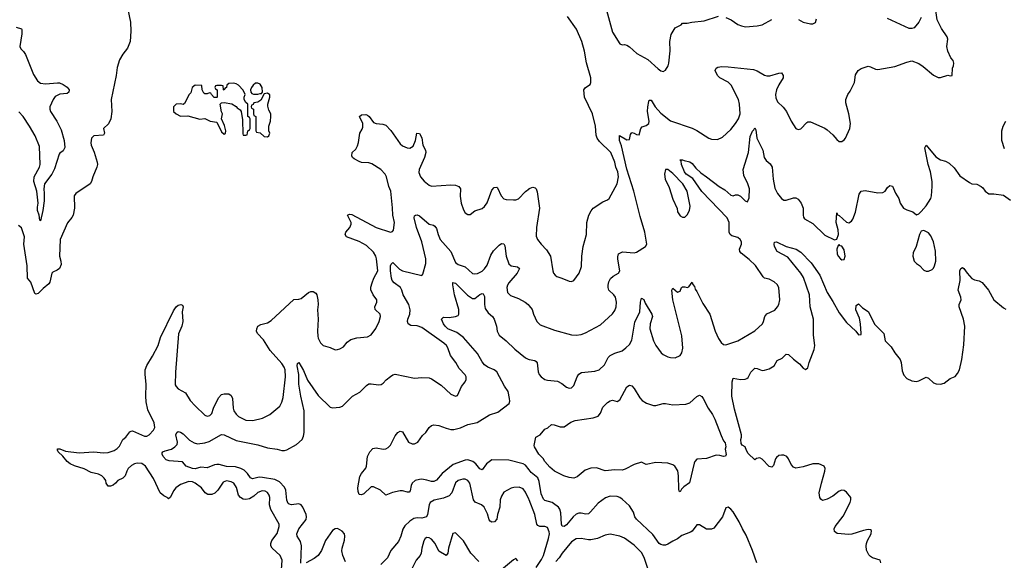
# Model space of a CAD drawing. Header units: inches. Extents: x 2001573 to 2220545, y 644482 to 846830.
# Tile 273 of 656: x 2115776 to 2123938, y 722850 to 727331. Entities that reach past the tile are written whole.
import ezdxf

# ---------------------------------------------------------------- set-up
doc = ezdxf.new("R2010")
doc.units = ezdxf.units.IN
doc.header["$MEASUREMENT"] = 0
doc.layers.add('C1712', color=7, linetype='Continuous')
doc.layers.add('C1722', color=7, linetype='Continuous')

msp = doc.modelspace()

# ---------------------------------------------------------------- linework, layer by layer
at = {"layer": 'C1712', "color": 5}
for points, elevation in [([(2116671.1, 727430), (2116695.9, 727310), (2116697.1, 727237.1), (2116691.7, 727150), (2116670, 727095.1), (2116630, 727046.6), (2116602.5, 726997.5), (2116584, 726936), (2116576.6, 726870), (2116534.7, 726670), (2116540.6, 726570), (2116532.7, 726510), (2116512.2, 726467.8), (2116470.4, 726430), (2116479.1, 726390), (2116470, 726374), (2116390.6, 726369.4), (2116370.7, 726349.3), (2116364.9, 726310), (2116367.7, 726290), (2116393.4, 726233.4), (2116419.5, 726150), (2116421.1, 726130), (2116416, 726110), (2116381.3, 726030), (2116371.1, 725988.9), (2116359.5, 725970), (2116240.7, 725890), (2116228, 725870), (2116230.3, 725770), (2116218.4, 725710), (2116208.8, 725691.2), (2116171.8, 725648.2), (2116110.5, 725510), (2116106.4, 725370), (2116117.3, 725330), (2116119.1, 725300.9), (2116106, 725270), (2116085.8, 725254.2), (2116050, 725239.3), (2116043, 725230), (2116025.8, 725154.2), (2116017.4, 725142.6), (2115970, 725103.6), (2115930, 725061.6), (2115910, 725056), (2115902, 725062), (2115870, 725155.3), (2115841.2, 725190), (2115837.7, 725290), (2115811.1, 725470), (2115815.3, 725530), (2115790, 725607), (2115765.6, 725625.6)], 280), ([(2115747.3, 727270), (2115790, 727254.8), (2115793.4, 727250), (2115794.6, 727214.6), (2115777, 727110), (2115786.7, 727090), (2115808.9, 727068.9), (2115824.3, 727044.3), (2115890, 726876.4), (2115924.6, 726824.6), (2115950, 726805.5), (2115990, 726799.3), (2116089.2, 726809.2), (2116107.1, 726807.1), (2116135.4, 726795.4), (2116170, 726773.4), (2116187.3, 726750), (2116184, 726730), (2116170, 726719.5), (2116110, 726713.1), (2116070, 726694.2), (2116053, 726670), (2116027.1, 726610), (2116025.2, 726590), (2116032.9, 726570), (2116084.3, 726490), (2116118.8, 726418.8), (2116144.6, 726330), (2116149.1, 726270.9), (2116135.9, 726244.1), (2116110, 726225.1), (2116104.2, 726215.8), (2116065.5, 726094.5), (2116043, 726050), (2115981.8, 725970), (2115975.1, 725930), (2115980.1, 725890), (2115978.5, 725830), (2115969.2, 725750), (2115950, 725662.7), (2115944.5, 725670), (2115938.7, 725710), (2115924.3, 725750), (2115923.2, 725776.8), (2115929.3, 725810), (2115918.3, 725910), (2115892.8, 725990), (2115896.4, 726030), (2115940.8, 726110), (2115946.3, 726130), (2115940.2, 726280.2), (2115904.9, 726370), (2115858.8, 726450), (2115805, 726530), (2115770, 726568.3)], 260), ([(2117945.7, 722770), (2117950.6, 722850.6), (2117936, 722890), (2117868.1, 722950), (2117858.6, 722970), (2117857, 722990), (2117865.8, 723014.2), (2117910, 723073), (2117926.9, 723130), (2117926.3, 723150), (2117856.8, 723270), (2117848, 723310), (2117848.7, 723370), (2117843.5, 723390), (2117830, 723411.3), (2117810, 723424), (2117786.3, 723426.3), (2117750, 723410.7), (2117718.1, 723381.9), (2117679.9, 723360.1), (2117650, 723353.3), (2117630, 723357.5), (2117606, 723370), (2117591.3, 723390), (2117574.5, 723454.5), (2117550, 723488.3), (2117530, 723500.4), (2117490, 723508.4), (2117462.9, 723497.1), (2117419.7, 723430), (2117394.4, 723405.6), (2117370, 723395.9), (2117334.5, 723394.5), (2117313.7, 723410), (2117283.8, 723450), (2117230, 723488.8), (2117210, 723499.1), (2117177.2, 723502.8), (2117110, 723478.6), (2117070.2, 723450), (2117050, 723426.3), (2117027.6, 723372.4), (2117010, 723358.4), (2116999.6, 723370), (2116970, 723384.8), (2116939.5, 723410), (2116886.8, 723526.8), (2116818, 723630), (2116790, 723652.1), (2116750, 723655.7), (2116729.3, 723650.7), (2116703.6, 723636.4), (2116676.3, 723610), (2116663.9, 723590), (2116650, 723549.6), (2116630, 723531.8), (2116590.7, 723510), (2116571.5, 723488.5), (2116550, 723473.6), (2116530, 723465.1), (2116510, 723465.6), (2116491.8, 723490), (2116489.6, 723510), (2116477.6, 723530), (2116457, 723550), (2116430, 723563), (2116370, 723578.3), (2116310, 723608), (2116230, 723632), (2116193.6, 723650), (2116169.2, 723669.2), (2116134.1, 723714.1), (2116094, 723750), (2116090, 723762), (2116090, 723773), (2116110, 723774.3), (2116155.6, 723755.6), (2116270, 723740.5), (2116390, 723747.7), (2116470, 723741.6), (2116510, 723743.9), (2116559.5, 723760.5), (2116584.4, 723775.6), (2116602.7, 723797.3), (2116630, 723850.5), (2116655.1, 723870), (2116690, 723914.8), (2116700.1, 723919.9), (2116710, 723923), (2116810, 723879.5), (2116830, 723878.4), (2116849.3, 723890), (2116886.6, 723930), (2116895.4, 723950), (2116889.7, 723990), (2116837.9, 724097.9), (2116823.4, 724163.4), (2116820.9, 724210), (2116825.9, 724310), (2116816.4, 724390), (2116817.6, 724430), (2116830, 724464), (2116878.2, 724541.8), (2116923.5, 724630), (2116944.4, 724695.6), (2117050, 724918.8), (2117072, 724950), (2117090, 724964.4), (2117112, 724970), (2117124.9, 724964.9), (2117130, 724952), (2117123.6, 724910), (2117127.9, 724830), (2117120.7, 724790), (2117092.2, 724727.8), (2117067.3, 724410), (2117065.5, 724305.5), (2117072, 724290), (2117090, 724272), (2117150, 724238), (2117190, 724174.4), (2117230, 724130.4), (2117310, 724052.7), (2117330, 724044.4), (2117353.2, 724050), (2117370, 724066.8), (2117383.5, 724110), (2117423.6, 724196.4), (2117450, 724223.7), (2117470, 724230.2), (2117510, 724230.2), (2117530, 724215.8), (2117539.7, 724190), (2117545.1, 724110), (2117551, 724090), (2117570, 724060.3), (2117590, 724041.7), (2117650, 724010.3), (2117710, 724008.9), (2117790, 724027), (2117850, 724059.5), (2117932.5, 724127.5), (2117950, 724160.7), (2117960.6, 724199.4), (2117979.5, 724370), (2117975.7, 724430), (2117969.1, 724450), (2117950, 724480.8), (2117852, 724590), (2117797.1, 724677.1), (2117748.3, 724730), (2117738.9, 724750), (2117741.7, 724770), (2117751.6, 724790), (2117775.5, 724804.5), (2117830, 724819.3), (2117861.7, 724838.3), (2118048.2, 725011.8), (2118090, 725013.8), (2118110, 725020.2), (2118170, 725070.3), (2118190, 725078.3), (2118210, 725079.5), (2118230, 725064.9), (2118238, 725050), (2118247.6, 725010), (2118251.3, 724971.3), (2118246.1, 724926.1), (2118250.2, 724850.2), (2118244.4, 724750), (2118247.6, 724707.6), (2118250.4, 724690.4), (2118270, 724651.3), (2118290.5, 724630.5), (2118350, 724612.7), (2118390, 724594.9), (2118410, 724597.1), (2118430, 724603), (2118459.3, 724620.7), (2118490, 724657.3), (2118521.1, 724678.9), (2118570, 724693.4), (2118658.7, 724701.3), (2118690, 724718.8), (2118728.7, 724771.3), (2118755.6, 724830), (2118766.6, 724870), (2118764.2, 724890), (2118723.9, 724930), (2118719, 724950), (2118736.2, 724990), (2118736.8, 725010), (2118705.8, 725050), (2118687.1, 725092.9), (2118686.6, 725113.4), (2118696.8, 725150), (2118712.4, 725190), (2118744.1, 725250), (2118734.1, 725350), (2118729.4, 725370), (2118710, 725404.9), (2118650, 725458.2), (2118590, 725492.7), (2118484.7, 725530), (2118475.4, 725550), (2118478.9, 725570), (2118512.2, 725610), (2118522.7, 725637.3), (2118522.8, 725650), (2118492.3, 725710), (2118510, 725720.3), (2118530, 725716.5), (2118730.4, 725610), (2118850, 725568.7), (2118865.6, 725574.4), (2118873.7, 725586.3), (2118883.5, 725650), (2118868.5, 725710), (2118867, 725773), (2118851.7, 725910), (2118836.4, 725950), (2118817.4, 726030), (2118805.8, 726050), (2118770, 726088.7), (2118695.5, 726135.5), (2118670, 726144.4), (2118610, 726148), (2118590, 726154.7), (2118550, 726177.6), (2118536.2, 726190), (2118530, 726204), (2118532.3, 726230), (2118561.6, 726258.4), (2118575.3, 726284.7), (2118585.4, 726314.6), (2118594.5, 726390), (2118615.6, 726424.4), (2118620.1, 726439.9), (2118619.8, 726470), (2118594.3, 726530), (2118610, 726543.6), (2118644.8, 726544.8), (2118660, 726540), (2118672.4, 726530), (2118710, 726479.3), (2118730, 726470.5), (2118785.8, 726465.8), (2118810, 726457.3), (2118852.8, 726412.8), (2118930, 726303.1), (2118950, 726285.7), (2118988.1, 726268.1), (2119010, 726266.7), (2119036.5, 726283.5), (2119057.6, 726330), (2119068.1, 726391.9), (2119090, 726388), (2119110, 726350.8), (2119119.2, 726290), (2119139, 726250), (2119142.4, 726230), (2119131.3, 726190), (2119086.5, 726090), (2119086, 726066), (2119097.8, 726030), (2119130, 725991.8), (2119170, 725960.4), (2119190, 725950.4), (2119350, 725963.7), (2119390, 725959.8), (2119415.8, 725950), (2119431.5, 725930), (2119427.8, 725867.8), (2119435.8, 725810), (2119455.8, 725755.8), (2119470, 725731), (2119490, 725716), (2119510, 725716), (2119550, 725748), (2119610, 725765.3), (2119630, 725783.1), (2119650, 725813.4), (2119690, 725919.1), (2119710, 725939.1), (2119730, 725942.8), (2119736.4, 725936.4), (2119766.4, 725870), (2119790, 725846), (2119810, 725840.5), (2119870, 725837.1), (2119890, 725838.4), (2119910, 725846.7), (2119970, 725908.5), (2119998, 725930), (2120000, 725930.8)], 280), ([(2118106, 722826), (2118112.5, 722970), (2118104.7, 723004.7), (2118076.4, 723050), (2118072.8, 723070), (2118090.6, 723110), (2118150, 723186.7), (2118153.6, 723210), (2118149.8, 723229.8), (2118124, 723290), (2118109.8, 723309.8), (2118090, 723318.5), (2118030, 723309.8), (2118010, 723313.8), (2118001.6, 723321.6), (2117989.3, 723349.3), (2117983.1, 723430), (2117970, 723457.3), (2117930, 723499.9), (2117890, 723518.9), (2117790, 723537.2), (2117761.9, 723538.1), (2117706.3, 723526.3), (2117690, 723534), (2117664.8, 723570), (2117636.3, 723596.3), (2117610, 723611.6), (2117564, 723624), (2117490, 723626.2), (2117430, 723644.4), (2117410, 723644.4), (2117390, 723640.8), (2117330, 723616.1), (2117277.9, 723622.1), (2117230, 723608.6), (2117210, 723610.6), (2117157.4, 723630), (2117125.7, 723665.7), (2117014.5, 723674.5), (2116990, 723682.7), (2116965.1, 723710), (2116956, 723730), (2116958, 723742), (2116962, 723750), (2116982, 723758), (2117035.1, 723770), (2117063.6, 723790), (2117081.6, 723810), (2117083.6, 723830), (2117071.2, 723890), (2117079.5, 723910), (2117090, 723917), (2117110, 723911.7), (2117130, 723898.3), (2117184.9, 723844.9), (2117223.1, 723823.1), (2117250, 723815.9), (2117310, 723822.3), (2117345.7, 723834.3), (2117450, 723891.5), (2117470, 723889.2), (2117570, 723841.8), (2117750, 723805.9), (2117830, 723781), (2117910, 723770.2), (2117950, 723759.6), (2117970, 723759.1), (2117990, 723764.7), (2118069.7, 723810), (2118116.9, 723850), (2118130, 723878.8), (2118135, 723910), (2118133.5, 724090), (2118106.8, 724210), (2118090.6, 724310), (2118089.2, 724390), (2118077, 724463), (2118079, 724481), (2118089.5, 724490.5), (2118130, 724422.4), (2118163.2, 724343.2), (2118250, 724214.9), (2118350, 724118.4), (2118370, 724112.7), (2118430, 724119.3), (2118453.1, 724126.9), (2118534, 724210), (2118595.7, 724244.3), (2118650, 724298.4), (2118670, 724312.2), (2118690, 724314), (2118750, 724304.9), (2118772.4, 724307.6), (2118790, 724318), (2118814.5, 724345.5), (2118850, 724374.9), (2118870, 724388.4), (2118890, 724392.7), (2119050, 724360.5), (2119110, 724365.5), (2119170, 724362), (2119190, 724354), (2119270, 724301.6), (2119350, 724228), (2119389, 724211), (2119404.7, 724215.3), (2119438, 724290), (2119469.3, 724330), (2119477, 724350), (2119476, 724370), (2119467.5, 724387.5), (2119420.1, 724440.1), (2119391.3, 724490), (2119348.4, 724548.4), (2119325.7, 724610), (2119313.1, 724630), (2119292, 724650), (2119110, 724778.7), (2119070, 724794.7), (2119017.5, 724797.5), (2118997.6, 724810), (2118991.5, 724830), (2118993, 724850), (2119009.7, 724890), (2119013.9, 724926.1), (2119002.4, 724970), (2118953.6, 725050), (2118944.1, 725090), (2118932.9, 725110), (2118879.4, 725150), (2118863.6, 725170), (2118857.6, 725190), (2118849.4, 725250), (2118850, 725291.3), (2118854.7, 725305.3), (2118870, 725318), (2118923.5, 725263.5), (2118948.7, 725248.7), (2119109.2, 725210.8), (2119118, 725222), (2119142.4, 725310), (2119143.1, 725350), (2119109.8, 725490.2), (2119064.9, 725610), (2119046.8, 725690), (2119050, 725704.9), (2119056, 725710), (2119070, 725713.4), (2119090, 725705.2), (2119170, 725637.4), (2119207.1, 725627.1), (2119218.5, 725618.5), (2119230, 725600.7), (2119245.2, 725550), (2119262.9, 725510), (2119349.3, 725410), (2119390, 725319.3), (2119410, 725302.3), (2119470, 725282.4), (2119530, 725227.4), (2119550, 725223.6), (2119570, 725226.7), (2119610, 725247.1), (2119630, 725265.8), (2119650, 725295.3), (2119680.4, 725379.6), (2119704.3, 725415.7), (2119750, 725463.6), (2119770, 725475.8), (2119790, 725473.4), (2119796.4, 725456.4), (2119808.9, 725370), (2119830, 725308.8), (2119850.2, 725290.2), (2119902.8, 725282.8), (2119920.3, 725270), (2119900.6, 725230), (2119830.2, 725150), (2119819.6, 725130), (2119814.6, 725110), (2119820.4, 725070), (2119844.8, 725044.8), (2119910, 725018.9), (2119964.9, 724990), (2119992.4, 724970), (2120000, 724960.1)], 260), ([(2120000, 723599.2), (2119970, 723639.1), (2119949.3, 723650), (2119830, 723680.9), (2119690, 723682.7), (2119646.9, 723650), (2119610, 723599.6), (2119590, 723606.9), (2119557, 723650), (2119533.3, 723670), (2119490, 723682.2), (2119470, 723680.4), (2119370, 723643.2), (2119279.3, 723570), (2119230, 723513.1), (2119210, 723503.1), (2119190, 723501.8), (2119150, 723514.9), (2119110, 723521.5), (2119090, 723520.6), (2119053.8, 723510), (2119030.9, 723490), (2119022.2, 723470), (2119014.1, 723425.9), (2119004.4, 723415.6), (2118990, 723413.3), (2118950, 723425.7), (2118930, 723425.3), (2118867.3, 723412.7), (2118810, 723389), (2118768, 723430), (2118710, 723459.3), (2118690, 723459.7), (2118630, 723401.3), (2118610, 723391.5), (2118590, 723396), (2118581.4, 723421.4), (2118580.3, 723450), (2118596.8, 723543.2), (2118609.7, 723570), (2118645.5, 723614.5), (2118651.1, 723631.1), (2118659.7, 723710), (2118677.4, 723750), (2118704.7, 723775.3), (2118730, 723783.1), (2118790, 723772.4), (2118810, 723774.4), (2118830, 723783.8), (2118850, 723805.5), (2118890, 723880.3), (2118910, 723908.4), (2118930, 723919.3), (2118950, 723915.5), (2118999.1, 723830), (2119030, 723814.4), (2119050, 723814.4), (2119077, 723830), (2119116.4, 723883.6), (2119142.9, 723910), (2119170, 723950.8), (2119190, 723968), (2119210, 723972.7), (2119250, 723968.4), (2119310, 723945.3), (2119350, 723935.5), (2119375.5, 723935.5), (2119430, 723947.4), (2119490, 723975.1), (2119568.4, 723991.6), (2119670, 724057), (2119741, 724079), (2119832.6, 724150), (2119838.5, 724170), (2119837.4, 724190), (2119824.1, 724250), (2119793.8, 724293.8), (2119731.5, 724411.5), (2119710, 724428.2), (2119655.8, 724450), (2119630, 724470.5), (2119610, 724494.5), (2119570, 724564.6), (2119456.3, 724696.3), (2119399.3, 724739.3), (2119325.3, 724770), (2119302.2, 724790), (2119288.1, 724810), (2119272.3, 724850), (2119290, 724865.5), (2119336.1, 724863.9), (2119389.5, 724870.5), (2119410, 724878.8), (2119417, 724890), (2119416.4, 724930), (2119381.6, 725050), (2119366.5, 725133.5), (2119366.9, 725153.1), (2119390, 725146.4), (2119487, 725047), (2119530, 725020.2), (2119550, 725020.8), (2119590, 725052.4), (2119610, 725062), (2119617.8, 725057.8), (2119630, 725036), (2119629.2, 724970), (2119635.9, 724935.9), (2119660.7, 724900.7), (2119695.6, 724870), (2119709, 724850), (2119728.2, 724790), (2119734.7, 724750), (2119750, 724715.8), (2119810, 724670.3), (2119880.7, 724600.7), (2119970, 724528.7), (2119990, 724516), (2120000, 724514.3)], 240), ([(2120000, 723351.6), (2119997.7, 723357.7), (2119970, 723414), (2119950, 723442), (2119917.1, 723457.1), (2119873.1, 723453.1), (2119850, 723446.6), (2119790, 723415.6), (2119770, 723381.6), (2119759.8, 723350), (2119756.5, 723290), (2119736.9, 723230), (2119730.1, 723190), (2119711.6, 723168.4), (2119690, 723165.4), (2119674.9, 723174.9), (2119666.5, 723186.5), (2119654.5, 723234.5), (2119626, 723290), (2119604.2, 723310), (2119552.1, 723332.1), (2119537.2, 723350), (2119507.1, 723490), (2119490, 723510.9), (2119470, 723521.4), (2119450, 723523.8), (2119410, 723511.9), (2119387.9, 723492.1), (2119357.8, 723410), (2119335.7, 723384.3), (2119290, 723365), (2119211.9, 723348.1), (2119179.5, 723330), (2119169.1, 723310), (2119158, 723230), (2119147.7, 723210), (2119110, 723199.7), (2119070, 723201.7), (2119042.8, 723197.2), (2119010, 723175.6), (2118970, 723135.6), (2118952, 723108), (2118934.7, 723050), (2118915.1, 723004.9), (2118851.7, 722930), (2118824.9, 722870), (2118770, 722815.6)], 260), ([(2118476.2, 722836.2), (2118454.3, 722890), (2118447.9, 722927.9), (2118449.6, 722949.6), (2118470, 723018), (2118472.4, 723050), (2118467.3, 723070), (2118450, 723092), (2118410, 723113.6), (2118390, 723111.5), (2118370, 723097.6), (2118310, 723014), (2118277.8, 722930), (2118250.7, 722889.3), (2118216.4, 722863.6), (2118150, 722828.3)], 260), ([(2119581.1, 722841.1), (2119516.3, 722910), (2119456.2, 723010), (2119390, 723077.2), (2119368, 723072), (2119330.4, 722950), (2119326, 722910), (2119310, 722889.4), (2119250, 722926.6), (2119219.1, 722990), (2119190, 723024.4), (2119170, 723036.5), (2119150, 723037.6), (2119137.6, 723030), (2119124.9, 723010), (2119108.8, 722950), (2119104.9, 722910), (2119095.8, 722890), (2119063.1, 722850), (2119030, 722783.6)], 280), ([(2119906.3, 722846.3), (2119890, 722864), (2119870, 722853.2), (2119770.4, 722770)], 280)]:
    msp.add_lwpolyline(points, dxfattribs=dict(at, elevation=elevation))
at = {"layer": 'C1712', "color": 5, "elevation": 320}
for points in [[(2117550, 726805.2), (2117510, 726802), (2117492, 726790), (2117491.6, 726768.4), (2117478, 726762), (2117470, 726746), (2117466, 726750), (2117462, 726782), (2117450, 726786), (2117410, 726786), (2117398, 726782), (2117394, 726770), (2117398, 726758), (2117414, 726750), (2117414, 726690), (2117410, 726686), (2117387.3, 726687.3), (2117366, 726710), (2117362, 726722), (2117350, 726726), (2117330, 726718), (2117310, 726718), (2117303.1, 726723.1), (2117288.7, 726750), (2117286, 726786), (2117230, 726789), (2117206.8, 726770), (2117194.8, 726725.2), (2117182, 726710), (2117143.6, 726636.4), (2117130, 726628), (2117110, 726635.3), (2117074, 726630), (2117052, 726610), (2117052, 726570), (2117072, 726550), (2117110, 726531.3), (2117170, 726534), (2117270, 726507.3), (2117310, 726512), (2117354, 726490), (2117410, 726482), (2117450, 726401), (2117470, 726382.8), (2117482, 726390), (2117486, 726410), (2117473.4, 726453.4), (2117448, 726510), (2117458, 726550), (2117449, 726569), (2117438, 726630), (2117450, 726642), (2117470, 726644.7), (2117534, 726634), (2117570, 726612), (2117579.6, 726599.6), (2117603.6, 726583.6), (2117611.6, 726571.6), (2117622, 726502), (2117626.4, 726386.4), (2117630, 726374), (2117650, 726374), (2117662, 726378), (2117666, 726410), (2117682, 726418), (2117686, 726430), (2117686, 726510), (2117682, 726522), (2117666, 726530), (2117666, 726630), (2117650, 726646), (2117638, 726670), (2117638, 726690), (2117646, 726710), (2117630, 726746), (2117588.7, 726790), (2117570, 726799.3)], [(2117750, 726806), (2117730, 726806), (2117710.8, 726790), (2117697.3, 726770), (2117690.8, 726750), (2117691.3, 726730), (2117699.6, 726719.6), (2117714.4, 726714.4), (2117750, 726713.4), (2117770, 726718.8), (2117779.3, 726720.7), (2117789.1, 726730.9), (2117786.6, 726770), (2117770, 726797.2)], [(2117830, 726722), (2117803.6, 726716.4), (2117774.4, 726665.6), (2117750, 726648), (2117718, 726642), (2117712.7, 726627.3), (2117698, 726622), (2117694, 726610), (2117698, 726598), (2117714, 726590), (2117714, 726550), (2117718, 726538), (2117734, 726530), (2117734, 726410), (2117738, 726398), (2117770, 726394), (2117803.5, 726363.5), (2117830, 726361), (2117842, 726370), (2117848.7, 726390), (2117842, 726410), (2117842, 726450), (2117854, 726490), (2117858, 726530), (2117858, 726550), (2117841.2, 726581.2), (2117833.6, 726613.6), (2117833.2, 726630), (2117848.7, 726690), (2117848.4, 726708.4)]]:
    msp.add_lwpolyline(points, close=True, dxfattribs=at)
at = {"layer": 'C1722', "color": 5}
for points, elevation in [([(2120538.3, 727790), (2120689.4, 727229.4), (2120750, 727130.3), (2120770, 727122.4), (2120790, 727124.9), (2120810, 727119.5), (2120830, 727107.2), (2120892.2, 727050), (2120982.4, 727002.4), (2121070, 726923), (2121090, 726908), (2121110, 726902.8), (2121130, 726912), (2121151.8, 726948.2), (2121158.4, 726970), (2121167.9, 727072.1), (2121164.7, 727150), (2121176.4, 727210), (2121210, 727264.9), (2121258, 727290), (2121270, 727302), (2121310, 727302.8), (2121348.1, 727311.9), (2121450, 727323.1), (2121570, 727362)], 280), ([(2120000, 724960.1), (2120023.1, 724930), (2120034.9, 724890), (2120061.6, 724830), (2120090, 724802.4), (2120210, 724756.5), (2120350, 724720.3), (2120390, 724715.8), (2120430, 724720.4), (2120465.6, 724734.4), (2120590, 724803.1), (2120690, 724893), (2120710, 724920.7), (2120720.5, 724950), (2120722.6, 724990), (2120714, 725030), (2120700.5, 725050), (2120659.7, 725090), (2120654, 725110), (2120654.5, 725130), (2120660.7, 725159.3), (2120674.4, 725185.6), (2120694.9, 725205.1), (2120741.2, 725230), (2120751.5, 725248.5), (2120734.7, 725345.3), (2120733.6, 725366.4), (2120739.3, 725390), (2120773.3, 725406.7), (2120870, 725398.3), (2120890, 725404.6), (2120963.6, 725450), (2120974, 725470), (2120958.2, 725570), (2120920.2, 725700.2), (2120867.7, 725910), (2120810, 726091.1), (2120765.5, 726285.5), (2120747, 726330), (2120749.4, 726370.6), (2120810, 726334.8), (2120830, 726338), (2120840.2, 726379.8), (2120850, 726396), (2120870.6, 726390.6), (2120890, 726378.8), (2120910, 726378), (2120926, 726430), (2120936.2, 726443.8), (2120970, 726455.3), (2120990.8, 726470), (2120995, 726490), (2120981.6, 726570), (2120983.4, 726610), (2120990, 726654), (2120995.3, 726664.7), (2121010, 726664.9), (2121044.3, 726610), (2121090, 726556.3), (2121170, 726494.3), (2121350, 726432), (2121390, 726412.2), (2121488, 726350), (2121510, 726340.9), (2121561.3, 726338.7), (2121602, 726358), (2121670, 726420.5), (2121710, 726470.6), (2121733.3, 726510), (2121747.2, 726550), (2121742.9, 726630), (2121735, 726670), (2121674.2, 726790), (2121650, 726812.8), (2121578.7, 726850), (2121560.5, 726870), (2121540.9, 726910), (2121549, 726930), (2121562.7, 726937.3), (2121597.5, 726942.5), (2121650, 726941.6), (2121857.8, 726917.8), (2121890, 726908.3), (2121950, 726872), (2121970, 726864.9), (2121994.5, 726865.5), (2122068.1, 726888.1), (2122090.8, 726890), (2122106, 726870), (2122104.2, 726850), (2122068.8, 726791.2), (2122050.2, 726750), (2122041.2, 726710), (2122043.4, 726683.4), (2122058.4, 726650), (2122105.3, 726605.3), (2122131.5, 726571.5), (2122170.4, 726490.4), (2122210, 726430.8), (2122230, 726422), (2122250, 726425.5), (2122301.7, 726478.3), (2122310, 726483.8), (2122330, 726486), (2122450, 726432.4), (2122470, 726419.5), (2122517.1, 726377.1), (2122550, 726337.3), (2122570, 726322.8), (2122590, 726322.8), (2122610, 726336), (2122621.2, 726350), (2122657, 726430), (2122662, 726470), (2122649.5, 726550), (2122623.3, 726643.3), (2122623.7, 726670), (2122639.5, 726710), (2122660.5, 726739.5), (2122695.1, 726810), (2122705.6, 726874.4), (2122725.2, 726910), (2122750, 726927.7), (2122810, 726946.8), (2122830, 726942), (2122870, 726921.6), (2122890, 726917.6), (2123030, 726943.7), (2123130, 726980.7), (2123170, 726990.6), (2123230, 726967.3), (2123264.1, 726944.1), (2123350, 726871), (2123390, 726851.3), (2123410, 726851.3), (2123470, 726871.3), (2123490, 726864.7), (2123506, 726870), (2123509, 726930), (2123517.2, 726950), (2123519, 726970), (2123512.9, 726992.9), (2123494.6, 727014.6), (2123469.2, 727070), (2123461.2, 727110), (2123469.3, 727170), (2123463.7, 727190), (2123417.4, 727257.4), (2123381.3, 727330), (2123362.5, 727462.5)], 260), ([(2120000, 725930.8), (2120030, 725942), (2120050, 725937.1), (2120057.1, 725930), (2120065.3, 725905.3), (2120084.5, 725770), (2120059.3, 725610), (2120057.1, 725537.1), (2120067.3, 725510), (2120098.4, 725470), (2120144.3, 725424.3), (2120177.3, 725370), (2120194.4, 725250), (2120201.6, 725230), (2120213.5, 725213.5), (2120230, 725202.4), (2120271.3, 725190), (2120330, 725162.8), (2120350, 725160.7), (2120370, 725170.7), (2120413.3, 725230), (2120433.2, 725286.8), (2120436, 725370), (2120447.1, 725450), (2120473.7, 725550), (2120477.8, 725650), (2120494, 725710), (2120512.3, 725747.7), (2120530, 725770.3), (2120610, 725822.4), (2120650, 725837.3), (2120662.7, 725850), (2120729.6, 725970), (2120739.7, 726030), (2120734.2, 726070), (2120717.8, 726110), (2120708.4, 726150), (2120675.3, 726230), (2120582, 726322), (2120562, 726350), (2120553.9, 726373.9), (2120549.8, 726450), (2120523.1, 726550), (2120458, 726690), (2120451.8, 726750), (2120466, 726770), (2120505.2, 726794.8), (2120510.5, 726809.5), (2120510.9, 726849.1), (2120475.1, 726975.1), (2120457.1, 727070), (2120434.7, 727150), (2120392.4, 727252.4), (2120317.8, 727357.8)], 280), ([(2121630, 727350.7), (2121674.8, 727330), (2121730, 727292.2), (2121759.9, 727279.9), (2121793.3, 727273.3), (2121890, 727279.6), (2121930, 727287.6), (2122010, 727332.7)], 280), ([(2122231.8, 727331.8), (2122270, 727310.7), (2122330, 727296), (2122350, 727296), (2122372.5, 727307.5), (2122382, 727338)], 280), ([(2123247.7, 727350), (2123230.4, 727309.6), (2123190, 727264), (2123170, 727258), (2123150, 727259.5), (2122970, 727342)], 260), ([(2123940.1, 726260.1), (2123918, 726330), (2123916.9, 726410), (2123928.3, 726450), (2123950, 726490.5)], 240), ([(2120000, 724514.3), (2120046.3, 724506.3), (2120058.4, 724498.4), (2120066.1, 724486.1), (2120073, 724413), (2120082.3, 724390), (2120098, 724370), (2120130, 724348.4), (2120150, 724342.4), (2120233.7, 724333.7), (2120270, 724316.3), (2120310, 724284.9), (2120330, 724276.3), (2120350, 724280.5), (2120370, 724299.1), (2120396.9, 724370), (2120410, 724392.2), (2120434.2, 724405.8), (2120543.3, 724416.7), (2120579.3, 724430), (2120622.9, 724470), (2120655.1, 724530), (2120671.8, 724548.2), (2120710, 724567.9), (2120770, 724585.8), (2120801.7, 724610), (2120830, 724639.6), (2120850, 724673.4), (2120875, 724825), (2120915.8, 724910), (2120922, 724990), (2120930, 725022.8), (2120950, 725010.6), (2120961.4, 724981.4), (2121017.4, 724890), (2121021.7, 724870), (2121002.8, 724810), (2121000.2, 724770), (2121029.1, 724670), (2121050, 724630.5), (2121093.4, 724570), (2121110, 724555.5), (2121150, 724537.1), (2121170.3, 724530.3), (2121210, 724528.7), (2121251.6, 724548.4), (2121265.1, 724570), (2121272.6, 724607.4), (2121264.6, 724710), (2121191.1, 725010), (2121182, 725090), (2121190, 725106), (2121230, 725071.3), (2121250, 725082), (2121262, 725110), (2121270, 725118), (2121290, 725118), (2121310, 725111), (2121324, 725116), (2121350, 725154.8), (2121355.8, 725135.8), (2121370, 725119.1), (2121376.6, 725096.6), (2121390, 725078.7), (2121439.4, 724979.4), (2121498.2, 724890), (2121541.2, 724750), (2121569.3, 724689.3), (2121590, 724656.5), (2121610, 724638.3), (2121630, 724636.5), (2121730, 724669.1), (2121870, 724751.3), (2121932.6, 724810), (2121942.7, 724830), (2121952.2, 724870), (2121968.2, 724891.8), (2122035.2, 724924.8), (2122058.7, 724950), (2122069.8, 724970.2), (2122077.4, 725010), (2122069.7, 725110), (2122055.5, 725135.5), (2122030, 725159.6), (2121990, 725179.6), (2121950, 725189.5), (2121938.7, 725198.7), (2121875, 725295), (2121823.8, 725343.8), (2121755.8, 725395.8), (2121745.6, 725410), (2121743.6, 725430), (2121758.7, 725470), (2121758.3, 725490), (2121748.2, 725510), (2121730, 725526.9), (2121679.5, 725539.5), (2121664.4, 725550), (2121658.4, 725570), (2121658.1, 725650), (2121639.9, 725690), (2121430, 725906.6), (2121355.2, 726015.2), (2121299.8, 726050), (2121285.9, 726070), (2121263.1, 726130), (2121259.1, 726159.1), (2121249.5, 726170.5), (2121269.5, 726170.5), (2121283.4, 726163.4), (2121330, 726153.6), (2121350, 726138.5), (2121380.3, 726100.3), (2121421.4, 726061.4), (2121470.1, 726030.1), (2121573.8, 725950), (2121621.1, 725921.1), (2121670, 725877.6), (2121690, 725870.7), (2121710, 725878.8), (2121730, 725878.4), (2121750, 725867.2), (2121790, 725830.4), (2121810, 725820.7), (2121824.1, 725855.9), (2121824.5, 725930), (2121812.5, 725970), (2121779.3, 726039.3), (2121774, 726090), (2121818.5, 726230), (2121830, 726362.8), (2121850, 726407.3), (2121861.6, 726418.4), (2121870, 726436), (2121877.3, 726417.3), (2121886.7, 726350), (2121936, 726250), (2121948.3, 726188.3), (2121963.9, 726163.9), (2121996.5, 726136.5), (2122014.9, 726110), (2122022.9, 726010), (2122035.8, 725935.8), (2122057.4, 725890), (2122090, 725848.4), (2122110, 725834), (2122130, 725835.8), (2122190, 725856), (2122210, 725853.7), (2122230, 725843.1), (2122254, 725810), (2122270.3, 725770), (2122270.5, 725710.5), (2122273.4, 725693.4), (2122281.6, 725681.6), (2122350, 725642.4), (2122450, 725546.4), (2122530, 725506), (2122550, 725511.3), (2122563.6, 725550), (2122559.7, 725590), (2122544.7, 725650), (2122549.3, 725730.7), (2122554.8, 725714.8), (2122570, 725707.7), (2122630, 725652.7), (2122650, 725648.2), (2122670, 725660.7), (2122682, 725678), (2122705.3, 725734.7), (2122735.5, 725884.5), (2122750, 725911), (2122784.7, 725915.3), (2122890, 725897.3), (2122930, 725898.8), (2122949.5, 725910.5), (2122970, 725941), (2122990, 725956), (2123010, 725951), (2123034.6, 725894.6), (2123064, 725850), (2123073.4, 725810), (2123102.8, 725770), (2123130, 725754.8), (2123179.8, 725739.8), (2123210, 725714), (2123230, 725722), (2123250, 725741), (2123290, 725787.3), (2123327.8, 725850), (2123334, 725870), (2123341.1, 725950), (2123339.7, 725990), (2123326.4, 726070), (2123305.8, 726130), (2123278, 726270), (2123290, 726290.7), (2123370, 726195.8), (2123410, 726170.4), (2123450, 726158.4), (2123481.8, 726141.8), (2123522.5, 726102.5), (2123570, 726037.3), (2123650, 725981), (2123670, 725970.8), (2123710, 725966.8), (2123747.3, 725947.3), (2123758.8, 725938.8), (2123778, 725910), (2123810, 725887.3), (2123850, 725886.8), (2123930, 725876.3), (2123990, 725835.5)], 240), ([(2122913.7, 722830), (2122909.5, 722850), (2122846, 722870), (2122830, 722880.7), (2122815.6, 722895.6), (2122794.7, 722934.7), (2122791.5, 722970), (2122796.3, 722990), (2122804.7, 723015.3), (2122835.1, 723070), (2122837.2, 723097.2), (2122830, 723102.7), (2122810, 723105.1), (2122770, 723096.8), (2122674.3, 723065.7), (2122650, 723063.9), (2122552.2, 723072.2), (2122529.2, 723089.2), (2122527.3, 723110), (2122534.8, 723130), (2122603.3, 723216.7), (2122659.8, 723330), (2122666.2, 723350), (2122664.4, 723370), (2122630, 723414), (2122610, 723428), (2122590, 723432.4), (2122570, 723424), (2122517.2, 723382.8), (2122470, 723356.4), (2122430, 723346.6), (2122417.2, 723357.2), (2122408.7, 723370), (2122404.5, 723410), (2122421.5, 723490), (2122451.5, 723590), (2122453.6, 723610), (2122445.4, 723630), (2122399.3, 723650), (2122349.7, 723650.3), (2122270, 723623.5), (2122210, 723614.3), (2122190, 723623), (2122170, 723642.9), (2122149.7, 723690), (2122134.3, 723710), (2122110, 723720.3), (2122090, 723722.5), (2122070, 723717.4), (2122050, 723702), (2122041.3, 723690), (2122025.5, 723634.5), (2122010, 723620.7), (2121990, 723628.2), (2121930, 723687.1), (2121910, 723698.3), (2121885.1, 723694.9), (2121870, 723682), (2121814.8, 723734.8), (2121799.8, 723759.8), (2121791.1, 723790), (2121765.1, 723805.1), (2121757.3, 723817.3), (2121752.9, 723850), (2121760.7, 723870), (2121760.2, 723890), (2121702.2, 724102.2), (2121679, 724210), (2121681.5, 724330), (2121690, 724360.7), (2121750, 724348.5), (2121789.6, 724350.4), (2121803.9, 724356.1), (2121813.7, 724366.3), (2121836.2, 724410), (2121870, 724443), (2121890, 724440.4), (2121930, 724424.2), (2121950, 724425.3), (2121990, 724437.6), (2122030, 724461.6), (2122053.7, 724506.3), (2122095.8, 724524.2), (2122130, 724559.5), (2122150, 724557), (2122190, 724516.5), (2122238.8, 724478.8), (2122270, 724443), (2122290, 724430.8), (2122310, 724444.7), (2122321.6, 724490), (2122362.9, 724597.1), (2122366, 724630), (2122355.3, 724715.3), (2122355.4, 724850), (2122328.5, 724950), (2122321.8, 725050), (2122273.3, 725193.3), (2122251.5, 725231.5), (2122143.2, 725363.2), (2122056.4, 725410), (2122034.3, 725450), (2122029.5, 725470.5), (2122033.6, 725486.4), (2122050, 725490.5), (2122130.4, 725450.4), (2122213.4, 725430), (2122250, 725403.1), (2122336.2, 725316.2), (2122410, 725213.4), (2122468.6, 725068.6), (2122516.1, 724996.1), (2122570, 724900.4), (2122630, 724822.4), (2122707.7, 724750), (2122730, 724718), (2122750, 724722), (2122751.6, 724730), (2122746, 724810), (2122736.2, 724856.2), (2122706.5, 724926.5), (2122710, 724961), (2122730, 724976.3), (2122762.6, 724942.6), (2122810, 724911.8), (2122865.2, 724805.2), (2122939.3, 724730), (2122950.3, 724670), (2122999.4, 724619.4), (2123030, 724570.5), (2123074.4, 724514.4), (2123084, 724490), (2123090, 724421), (2123105.7, 724385.7), (2123130, 724356.3), (2123170, 724336.3), (2123210, 724332.7), (2123230, 724337.1), (2123290, 724366.7), (2123310, 724359.5), (2123350, 724321.3), (2123373.1, 724313.1), (2123410, 724310.3), (2123440.6, 724319.4), (2123490, 724356.3), (2123530, 724374.8), (2123550, 724398.8), (2123567, 724430), (2123585.9, 724514.1), (2123603.7, 724636.3), (2123609.6, 724789.6), (2123599.5, 724850), (2123563.7, 724950), (2123562.7, 724970), (2123579.6, 725010), (2123576.9, 725030), (2123554, 725090), (2123571.1, 725170), (2123568.7, 725250), (2123577.2, 725270), (2123590, 725277.1), (2123602.8, 725270), (2123628.9, 725228.9), (2123670, 725186.8), (2123690, 725174.8), (2123730, 725166), (2123753.2, 725153.2), (2123807.3, 725090), (2123850.8, 725010), (2123930, 724944), (2123950, 724933)], 220), ([(2121885.2, 722830), (2121849.9, 722930), (2121799.2, 723059.2), (2121767, 723110), (2121739.9, 723170), (2121690, 723251.3), (2121670, 723274.5), (2121650, 723289.2), (2121630, 723284), (2121601.1, 723210), (2121530, 723117.4), (2121510, 723108.6), (2121470, 723108.4), (2121410, 723143.7), (2121390, 723145.2), (2121350, 723092.3), (2121337.1, 723082.9), (2121263.9, 723056.1), (2121230, 723028), (2121190, 723008.6), (2121150, 722982.2), (2121130, 722974.7), (2121110, 722975.1), (2121090, 722980.5), (2121077.6, 722990), (2121025, 723065), (2120887.8, 723190), (2120875.6, 723210), (2120863.6, 723250), (2120830, 723300.7), (2120770, 723357.6), (2120750, 723371.3), (2120730, 723378), (2120670, 723381.3), (2120631.8, 723368.2), (2120570, 723322.4), (2120508.6, 723251.4), (2120490, 723236.4), (2120470, 723233.5), (2120430, 723241.8), (2120410, 723240.7), (2120390, 723232.4), (2120363, 723210), (2120310, 723143.7), (2120290, 723128.7), (2120272.9, 723132.9), (2120268, 723148), (2120262.4, 723242.4), (2120254.1, 723274.1), (2120243, 723290), (2120201.4, 723321.4), (2120188.9, 723328.9), (2120130, 723345.5), (2120117.8, 723357.8), (2120099.7, 723399.7), (2120083.3, 723503.3), (2120070, 723534.2), (2120016.8, 723576.8), (2120000, 723599.2)], 240), ([(2120056.8, 722790), (2120102.5, 722857.5), (2120118.8, 722890), (2120160.2, 723030), (2120167.8, 723070), (2120166.4, 723086.4), (2120150, 723122.2), (2120130, 723129.8), (2120089.1, 723129.1), (2120070, 723138.5), (2120061.6, 723150), (2120045.4, 723230), (2120000, 723351.6)], 260), ([(2121012.9, 722692.9), (2120951.7, 722871.7), (2120930, 722914), (2120870, 722976.4), (2120790, 723032.6), (2120750, 723051.1), (2120670, 723066), (2120630, 723058), (2120566.8, 723030), (2120510, 723018.4), (2120490, 723018.4), (2120429.1, 723030.9), (2120390, 723028.2), (2120350, 723003.5), (2120273.2, 722910), (2120249, 722870), (2120219.4, 722840.6)], 260)]:
    msp.add_lwpolyline(points, dxfattribs=dict(at, elevation=elevation))
for points, elevation in [([(2121130, 726089.4), (2121120.6, 726050), (2121126, 726010), (2121160, 725940), (2121190, 725843.8), (2121225, 725765), (2121230, 725738.8), (2121250, 725705.3), (2121270, 725694.9), (2121290, 725694), (2121310, 725714.8), (2121329.4, 725750), (2121333.8, 725786.2), (2121309.5, 725910), (2121271.9, 725970), (2121190, 726055.8), (2121150, 726088.3)], 260), ([(2123270, 725584), (2123250, 725578), (2123234.8, 725550), (2123206.8, 725450), (2123182.5, 725397.5), (2123178.8, 725370), (2123190.7, 725330.7), (2123211, 725310), (2123234.9, 725294.9), (2123270, 725254), (2123290, 725245.5), (2123310, 725248), (2123339.3, 725260.7), (2123350, 725270.8), (2123358.7, 725290), (2123369.7, 725330.3), (2123368.2, 725411.8), (2123350.9, 725490), (2123330, 725539.3), (2123310, 725563.7)], 240), ([(2122570, 725468), (2122561, 725459), (2122550.6, 725429.4), (2122552.4, 725390), (2122561.3, 725370), (2122579.1, 725350), (2122590, 725341.6), (2122610, 725343), (2122618.9, 725370), (2122610, 725424), (2122590, 725453.2), (2122578, 725458)], 240), ([(2121030, 724131.8), (2121050, 724131.8), (2121110, 724150.3), (2121130, 724150.3), (2121190, 724138), (2121296.9, 724143.1), (2121330, 724154.9), (2121390, 724208.4), (2121410, 724218.7), (2121430, 724207.4), (2121442.2, 724190), (2121483.7, 724110), (2121519.1, 724059.1), (2121539.5, 724019.5), (2121590, 723884.2), (2121610, 723839.5), (2121624.9, 723824.9), (2121630.5, 723790.5), (2121625, 723770), (2121632.7, 723727.3), (2121627.9, 723712.1), (2121610.3, 723709.7), (2121579.7, 723719.7), (2121550, 723720.8), (2121470, 723694.1), (2121390, 723687.8), (2121372.2, 723670), (2121365.8, 723654.2), (2121329.1, 723490.9), (2121281.6, 723458.4), (2121261.8, 723438.2), (2121250, 723418), (2121243, 723423), (2121238.7, 723438.7), (2121238, 723550), (2121230.4, 723590.4), (2121207.4, 723630), (2121190, 723642.3), (2121150, 723655), (2121050, 723659.8), (2120970, 723643.7), (2120930, 723663), (2120870, 723644.6), (2120795.7, 723604.3), (2120770, 723597.8), (2120710, 723598.9), (2120630, 723591.7), (2120556.2, 723616.2), (2120510, 723614.8), (2120463.2, 723596.8), (2120397.5, 723542.5), (2120370, 723531.3), (2120330, 723535.3), (2120287.3, 723550), (2120209.5, 723590), (2120170, 723621.3), (2120130, 723667.6), (2120114.3, 723694.3), (2120078.4, 723730), (2120044, 723790), (2120042, 723802), (2120055.3, 723870), (2120090, 723890.6), (2120130, 723936), (2120152.7, 723947.3), (2120183.7, 723976.3), (2120206.8, 723973.2), (2120255.8, 723955.8), (2120290, 723956.5), (2120345.5, 723994.5), (2120379.3, 724010), (2120528.8, 724031.2), (2120570, 724045.7), (2120591.5, 724070), (2120610, 724118.8), (2120650, 724158), (2120670, 724170.5), (2120690, 724176.3), (2120730, 724167.3), (2120750, 724180.7), (2120810, 724287.7), (2120830, 724302.8), (2120850, 724294.8), (2120870, 724274), (2120916.7, 724196.7), (2120934.8, 724174.8), (2120971.5, 724151.5)], 220)]:
    msp.add_lwpolyline(points, close=True, dxfattribs=dict(at, elevation=elevation))

doc.saveas('drawing.dxf')
